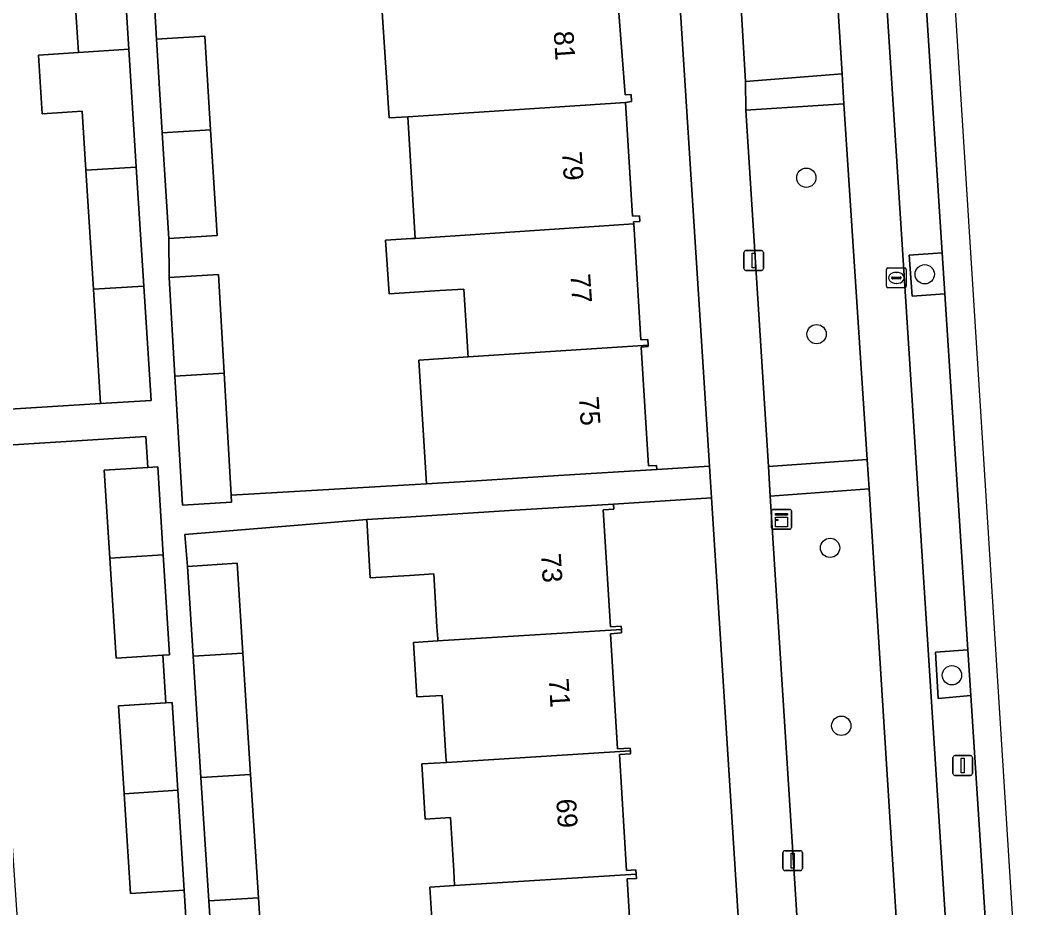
# Model space of a CAD drawing. Extents: x 159680 to 160786, y 387323 to 388340.
# Drawn here: x 160712.5 to 160764, y 387857.5 to 387902.4 of the extents above; entities that cross this region are included whole.
import ezdxf

# ---------------------------------------------------------------- set-up
doc = ezdxf.new("R2010")
doc.units = 0
for name, color, linetype in [('IMGEO_Boom', 7, 'Continuous'), ('IMGEO_Erf', 7, 'Continuous'), ('IMGEO_Fietspad_gesloten', 7, 'Continuous'), ('IMGEO_Groenvoorziening', 7, 'Continuous'), ('IMGEO_Kast', 7, 'Continuous'), ('IMGEO_Lichtmast', 7, 'Continuous'), ('IMGEO_Pand', 7, 'Continuous'), ('IMGEO_Pand_nummerreeks', 7, 'Continuous'), ('IMGEO_Parkeervlak_open', 7, 'Continuous'), ('IMGEO_Rioolput', 7, 'Continuous'), ('IMGEO_Voetpad_open', 7, 'Continuous')]:
    doc.layers.add(name, color=color, linetype=linetype)

msp = doc.modelspace()

# ---------------------------------------------------------------- linework, layer by layer
at = {"layer": 'IMGEO_Boom'}
for centre in [(160752.278, 387894.473), (160758.275, 387889.588), (160752.797, 387886.556), (160753.481, 387875.738), (160759.651, 387869.289), (160754.049, 387866.731)]:
    msp.add_circle(centre, 0.489, dxfattribs=at)
at = {"layer": 'IMGEO_Erf'}
for points in [[(160742.694, 387903.941), (160743.107, 387898.671), (160743.408, 387898.69), (160743.431, 387898.33), (160743.114, 387898.29), (160743.47, 387892.527), (160743.836, 387892.55), (160743.854, 387892.26), (160743.529, 387892.24), (160743.535, 387892.137), (160743.898, 387886.263), (160744.254, 387886.285), (160744.271, 387886.006), (160744.276, 387885.927), (160743.916, 387885.905), (160744.288, 387879.89), (160744.697, 387879.915), (160744.71, 387879.703), (160747.367, 387879.873), (160744.991, 387917.1)], [(160706.536, 387882.423), (160716.54, 387883.043), (160716.174, 387888.83), (160715.793, 387894.853), (160715.604, 387897.842), (160713.585, 387897.714), (160713.396, 387900.683), (160715.416, 387900.812), (160715.125, 387905.419)], [(160719.234, 387903.847), (160719.368, 387901.494), (160721.815, 387901.645), (160722.109, 387896.902), (160722.44, 387891.553), (160719.993, 387891.402), (160720.015, 387889.426), (160722.507, 387889.571), (160722.797, 387884.586), (160723.156, 387878.408), (160733.043, 387878.983), (160732.657, 387885.238), (160735.15, 387885.403), (160735.139, 387885.589), (160735.118, 387885.928), (160734.938, 387888.833), (160733.726, 387888.758), (160732.445, 387888.679), (160731.149, 387888.593), (160730.97, 387891.305), (160732.277, 387891.392), (160732.474, 387891.405), (160732.093, 387897.562), (160731.153, 387897.499), (160730.753, 387903.653)], [(160720.923, 387855.928), (160720.766, 387858.406), (160718.053, 387858.234), (160717.732, 387863.289), (160717.45, 387867.745), (160719.848, 387867.897), (160719.695, 387870.304), (160717.322, 387870.154), (160717.002, 387875.208), (160716.719, 387879.665), (160718.929, 387879.805), (160718.83, 387881.377), (160706.716, 387880.614), (160706.898, 387877.668), (160705.971, 387877.611), (160706.164, 387874.489), (160706.359, 387871.322), (160707.247, 387871.377), (160707.42, 387868.575), (160707.597, 387865.706), (160706.737, 387865.653), (160706.928, 387862.572), (160711.918, 387862.903), (160712.312, 387856.931)], [(160751.038, 387822.382), (160747.47, 387878.265), (160742.515, 387877.949), (160742.531, 387877.69), (160741.991, 387877.656), (160742.356, 387871.747), (160742.902, 387871.78), (160742.913, 387871.605), (160742.924, 387871.428), (160742.361, 387871.393), (160742.721, 387865.567), (160743.358, 387865.606), (160743.367, 387865.458), (160743.376, 387865.312), (160742.818, 387865.278), (160743.18, 387859.407), (160743.652, 387859.436), (160743.666, 387859.22), (160743.679, 387859.007), (160743.203, 387858.977), (160743.546, 387853.417)], [(160733.386, 387855.865), (160733.219, 387858.569), (160734.468, 387858.647), (160734.423, 387859.382), (160734.256, 387862.085), (160732.981, 387862.006), (160732.809, 387864.801), (160734.049, 387864.878), (160734.04, 387865.02), (160734.029, 387865.196), (160733.839, 387868.268), (160732.552, 387868.189), (160732.382, 387870.949), (160733.62, 387871.026), (160733.613, 387871.134), (160733.576, 387871.739), (160733.41, 387874.419), (160732.176, 387874.343), (160730.198, 387874.221), (160730.016, 387877.177), (160720.807, 387876.419), (160720.941, 387874.797), (160723.453, 387874.958), (160723.744, 387870.411), (160724.138, 387864.261), (160724.537, 387858.028), (160724.882, 387852.631)]]:
    msp.add_lwpolyline(points, dxfattribs=at)
at = {"layer": 'IMGEO_Fietspad_gesloten'}
msp.add_lwpolyline([(160750.441, 387956.226), (160751.615, 387938.296), (160751.696, 387936.789), (160752.868, 387918.806), (160752.979, 387917.287), (160754.085, 387899.733), (160754.184, 387898.221), (160755.352, 387880.209), (160755.454, 387878.722), (160757.206, 387851.135), (160757.306, 387849.638), (160759.096, 387821.518), (160759.292, 387818.515), (160759.953, 387808.276), (160760.085, 387806.222), (160760.511, 387799.621), (160760.627, 387797.624), (160763.093, 387798.562), (160762.589, 387806.299), (160762.403, 387808.981), (160762.333, 387810.073), (160749.302, 388013.176)], dxfattribs=at)
at = {"layer": 'IMGEO_Groenvoorziening'}
for points in [[(160754.085, 387899.733), (160752.979, 387917.287), (160748.169, 387916.897), (160749.202, 387899.341)], [(160755.352, 387880.209), (160754.184, 387898.221), (160749.21, 387897.89), (160750.358, 387879.849)], [(160759.158, 387890.669), (160757.487, 387890.552), (160757.632, 387888.482), (160759.292, 387888.59)], [(160757.206, 387851.135), (160755.454, 387878.722), (160750.453, 387878.354), (160752.204, 387850.786)], [(160760.455, 387870.584), (160758.815, 387870.464), (160758.951, 387868.108), (160760.605, 387868.256)]]:
    msp.add_lwpolyline(points, close=True, dxfattribs=at)
at = {"layer": 'IMGEO_Kast'}
for p, q in [((160750.521, 387876.757), (160750.521, 387877.598)), ((160750.521, 387877.598), (160750.521, 387876.757)), ((160750.596, 387877.682), (160751.437, 387877.682)), ((160751.437, 387877.682), (160750.596, 387877.682)), ((160751.521, 387877.607), (160751.521, 387876.766)), ((160751.521, 387876.766), (160751.521, 387877.607)), ((160751.446, 387876.682), (160750.605, 387876.682)), ((160750.605, 387876.682), (160751.446, 387876.682))]:
    msp.add_line(p, q, dxfattribs=at)
for points in [[(160750.716, 387877.472), (160751.316, 387877.472), (160751.316, 387877.387), (160750.716, 387877.387), (160750.716, 387877.472)], [(160750.716, 387877.297), (160751.316, 387877.297), (160751.316, 387876.808), (160750.716, 387876.808), (160750.716, 387877.297)]]:
    msp.add_lwpolyline(points, dxfattribs=at)
msp.add_circle((160750.8, 387877.146), 0.0377, dxfattribs=at)
for centre, start, end in [((160750.599, 387877.604), 92.4484, 184.2845), ((160750.599, 387877.604), 92.4484, 184.2845), ((160751.443, 387877.604), 2.4484, 94.2845), ((160751.443, 387877.604), 2.4484, 94.2845), ((160750.599, 387876.76), 182.4484, 274.2845), ((160750.599, 387876.76), 182.4484, 274.2845), ((160751.443, 387876.76), 272.4484, 4.2845), ((160751.443, 387876.76), 272.4484, 4.2845)]:
    msp.add_arc(centre, 0.0779, start, end, dxfattribs=at)
at = {"layer": 'IMGEO_Lichtmast'}
for p, q in [((160749.217, 387890.784), (160750.007, 387890.784)), ((160750.007, 387890.784), (160749.217, 387890.784)), ((160749.117, 387889.884), (160749.117, 387890.684)), ((160749.117, 387890.684), (160749.117, 387889.884)), ((160750.107, 387890.684), (160750.107, 387889.884)), ((160750.107, 387889.884), (160750.107, 387890.684)), ((160750.007, 387889.784), (160749.217, 387889.784)), ((160749.217, 387889.784), (160750.007, 387889.784)), ((160759.701, 387864.322), (160759.701, 387865.122)), ((160759.701, 387865.122), (160759.701, 387864.322)), ((160759.801, 387865.222), (160760.591, 387865.222)), ((160760.591, 387865.222), (160759.801, 387865.222)), ((160760.691, 387865.122), (160760.691, 387864.322)), ((160760.691, 387864.322), (160760.691, 387865.122)), ((160760.591, 387864.222), (160759.801, 387864.222)), ((160759.801, 387864.222), (160760.591, 387864.222)), ((160751.091, 387859.505), (160751.091, 387860.305)), ((160751.091, 387860.305), (160751.091, 387859.505)), ((160751.191, 387860.405), (160751.981, 387860.405)), ((160751.981, 387860.405), (160751.191, 387860.405)), ((160752.081, 387860.305), (160752.081, 387859.505)), ((160752.081, 387859.505), (160752.081, 387860.305)), ((160751.981, 387859.405), (160751.191, 387859.405)), ((160751.191, 387859.405), (160751.981, 387859.405))]:
    msp.add_line(p, q, dxfattribs=at)
for points in [[(160749.537, 387890.659), (160749.687, 387890.659), (160749.687, 387889.909), (160749.537, 387889.909), (160749.537, 387890.659)], [(160760.121, 387865.097), (160760.271, 387865.097), (160760.271, 387864.347), (160760.121, 387864.347), (160760.121, 387865.097)], [(160751.511, 387860.28), (160751.661, 387860.28), (160751.661, 387859.53), (160751.511, 387859.53), (160751.511, 387860.28)]]:
    msp.add_lwpolyline(points, dxfattribs=at)
for centre, start, end in [((160749.217, 387890.684), 90, 180), ((160749.217, 387890.684), 90, 180), ((160750.007, 387890.684), 0, 90), ((160750.007, 387890.684), 360, 90), ((160749.217, 387889.884), 180, 270), ((160749.217, 387889.884), 180, 270), ((160750.007, 387889.884), 270, 0), ((160750.007, 387889.884), 270, 0), ((160759.801, 387865.122), 90, 180), ((160759.801, 387865.122), 90, 180), ((160760.591, 387865.122), 0, 90), ((160760.591, 387865.122), 360, 90), ((160759.801, 387864.322), 180, 270), ((160759.801, 387864.322), 180, 270), ((160760.591, 387864.322), 270, 0), ((160760.591, 387864.322), 270, 0), ((160751.191, 387860.305), 90, 180), ((160751.191, 387860.305), 90, 180), ((160751.981, 387860.305), 0, 90), ((160751.981, 387860.305), 360, 90), ((160751.191, 387859.505), 180, 270), ((160751.191, 387859.505), 180, 270), ((160751.981, 387859.505), 270, 0), ((160751.981, 387859.505), 270, 0)]:
    msp.add_arc(centre, 0.1, start, end, dxfattribs=at)
at = {"layer": 'IMGEO_Pand'}
for points in [[(160717.683, 387905.58), (160715.125, 387905.419), (160715.416, 387900.812), (160717.974, 387900.975)], [(160742.694, 387903.941), (160742.992, 387903.96), (160742.96, 387904.452), (160742.635, 387904.438), (160734.235, 387903.883), (160733.022, 387903.803), (160730.753, 387903.653), (160731.153, 387897.499), (160732.093, 387897.562), (160733.153, 387897.632), (160743.114, 387898.29), (160743.431, 387898.33), (160743.408, 387898.69), (160743.107, 387898.671)], [(160719.663, 387896.741), (160722.109, 387896.902), (160721.815, 387901.645), (160719.368, 387901.494)], [(160717.974, 387900.975), (160715.416, 387900.812), (160713.396, 387900.683), (160713.585, 387897.714), (160715.604, 387897.842), (160715.793, 387894.853), (160718.351, 387895.016)], [(160743.114, 387898.29), (160733.153, 387897.632), (160732.093, 387897.562), (160732.474, 387891.405), (160734.751, 387891.556), (160743.535, 387892.137), (160743.529, 387892.24), (160743.854, 387892.26), (160743.836, 387892.55), (160743.47, 387892.527)], [(160722.109, 387896.902), (160719.663, 387896.741), (160719.993, 387891.402), (160722.44, 387891.553)], [(160718.351, 387895.016), (160715.793, 387894.853), (160716.174, 387888.83), (160718.731, 387888.993)], [(160743.535, 387892.137), (160734.751, 387891.556), (160732.474, 387891.405), (160732.277, 387891.392), (160730.97, 387891.305), (160731.149, 387888.593), (160732.445, 387888.679), (160733.726, 387888.758), (160734.938, 387888.833), (160735.118, 387885.928), (160735.139, 387885.589), (160735.15, 387885.403), (160744.271, 387886.006), (160744.254, 387886.285), (160743.898, 387886.263)], [(160720.306, 387884.421), (160722.797, 387884.586), (160722.507, 387889.571), (160720.015, 387889.426)], [(160716.54, 387883.043), (160719.098, 387883.204), (160718.731, 387888.993), (160716.174, 387888.83)], [(160743.916, 387885.905), (160744.276, 387885.927), (160744.271, 387886.006), (160735.15, 387885.403), (160732.657, 387885.238), (160733.043, 387878.983), (160735.577, 387879.139), (160739.72, 387879.395), (160744.71, 387879.703), (160744.697, 387879.915), (160744.288, 387879.89)], [(160722.797, 387884.586), (160720.306, 387884.421), (160720.685, 387877.906), (160723.177, 387878.05), (160723.156, 387878.408)], [(160719.432, 387879.837), (160718.929, 387879.805), (160716.719, 387879.665), (160717.002, 387875.208), (160719.714, 387875.387)], [(160733.62, 387871.026), (160742.913, 387871.605), (160742.902, 387871.78), (160742.356, 387871.747), (160741.991, 387877.656), (160742.531, 387877.69), (160742.515, 387877.949), (160737.525, 387877.641), (160731.994, 387877.299), (160730.016, 387877.177), (160730.198, 387874.221), (160732.176, 387874.343), (160733.41, 387874.419), (160733.576, 387871.739), (160733.613, 387871.134)], [(160719.714, 387875.387), (160717.002, 387875.208), (160717.322, 387870.154), (160719.695, 387870.304), (160720.035, 387870.326)], [(160721.231, 387870.254), (160723.744, 387870.411), (160723.453, 387874.958), (160720.941, 387874.797)], [(160742.913, 387871.605), (160733.62, 387871.026), (160732.382, 387870.949), (160732.552, 387868.189), (160733.839, 387868.268), (160734.029, 387865.196), (160734.04, 387865.02), (160734.049, 387864.878), (160743.367, 387865.458), (160743.358, 387865.606), (160742.721, 387865.567), (160742.361, 387871.393), (160742.924, 387871.428)], [(160723.744, 387870.411), (160721.231, 387870.254), (160721.625, 387864.105), (160724.138, 387864.261)], [(160720.163, 387867.917), (160719.848, 387867.897), (160717.45, 387867.745), (160717.732, 387863.289), (160720.445, 387863.47)], [(160743.367, 387865.458), (160734.049, 387864.878), (160732.809, 387864.801), (160732.981, 387862.006), (160734.256, 387862.085), (160734.423, 387859.382), (160734.468, 387858.647), (160743.666, 387859.22), (160743.652, 387859.436), (160743.18, 387859.407), (160742.818, 387865.278), (160743.376, 387865.312)], [(160724.138, 387864.261), (160721.625, 387864.105), (160722.024, 387857.871), (160724.537, 387858.028)], [(160718.053, 387858.234), (160720.766, 387858.406), (160720.445, 387863.47), (160717.732, 387863.289)], [(160743.666, 387859.22), (160734.468, 387858.647), (160733.219, 387858.569), (160733.386, 387855.865), (160733.595, 387852.529), (160734.845, 387852.607), (160744.036, 387853.18), (160744.018, 387853.458), (160743.546, 387853.417), (160743.203, 387858.977), (160743.679, 387859.007)], [(160724.537, 387858.028), (160722.024, 387857.871), (160722.37, 387852.47), (160722.578, 387852.483), (160724.882, 387852.631)]]:
    msp.add_lwpolyline(points, close=True, dxfattribs=at)
at = {"layer": 'IMGEO_Parkeervlak_open'}
for points in [[(160764.041, 387836.325), (160757.594, 387938.635), (160753.178, 388007.614), (160752, 388006.237)], [(160751.744, 388005.505), (160751.762, 388005.233), (160752.615, 387992.012), (160752.769, 387989.626), (160753.893, 387972.216), (160754.066, 387969.542), (160755.211, 387951.808), (160755.382, 387949.154), (160756.508, 387931.709), (160756.681, 387929.037), (160757.805, 387911.624), (160757.957, 387909.277), (160759.158, 387890.669), (160759.292, 387888.59), (160760.455, 387870.584), (160760.605, 387868.256), (160761.752, 387850.487), (160761.924, 387847.826), (160762.546, 387838.188), (160762.55, 387838.127)]]:
    msp.add_lwpolyline(points, dxfattribs=at)
at = {"layer": 'IMGEO_Rioolput'}
for p, q in [((160756.337, 387888.979), (160756.337, 387889.831)), ((160756.412, 387889.905), (160757.264, 387889.905)), ((160756.825, 387889.685), (160756.85, 387889.685)), ((160757.338, 387889.831), (160757.338, 387888.979)), ((160756.596, 387889.399), (160756.596, 387889.411)), ((160757.034, 387889.362), (160756.636, 387889.362)), ((160756.639, 387889.448), (160757.037, 387889.448)), ((160757.08, 387889.411), (160757.08, 387889.399)), ((160757.264, 387888.905), (160756.412, 387888.905)), ((160756.848, 387889.125), (160756.823, 387889.125))]:
    msp.add_line(p, q, dxfattribs=at)
for points in [[(160756.337, 387888.979), (160756.337, 387889.831)], [(160756.412, 387889.905), (160757.264, 387889.905)], [(160757.338, 387889.831), (160757.338, 387888.979)], [(160757.264, 387888.905), (160756.412, 387888.905)]]:
    msp.add_lwpolyline(points, dxfattribs=at)
for centre, radius, start, end in [((160756.414, 387889.829), 0.0765, 91.552, 178.448), ((160756.414, 387889.829), 0.0765, 91.552, 178.448), ((160757.262, 387889.829), 0.0765, 1.552, 88.448), ((160757.262, 387889.829), 0.0765, 1.552, 88.448), ((160756.636, 387889.408), 0.0403, 85.8775, 175.7526), ((160756.633, 387889.398), 0.0366, 178.938, 274.7102), ((160757.037, 387889.405), 0.043, 264.8664, 352.4533), ((160757.041, 387889.41), 0.0386, 1.7309, 96.639), ((160756.414, 387888.981), 0.0765, 181.552, 268.448), ((160756.414, 387888.981), 0.0765, 181.552, 268.448), ((160757.262, 387888.981), 0.0765, 271.552, 358.448), ((160757.262, 387888.981), 0.0765, 271.552, 358.448)]:
    msp.add_arc(centre, radius, start, end, dxfattribs=at)
for centre, major_axis, ratio, start_param, end_param in [((160756.824, 387889.405), (-0.387, 0.002), 0.722429, 4.712389, 7.853982), ((160756.849, 387889.405), (-0.39, 0.002), 0.717154, 1.570796, 4.712389)]:
    msp.add_ellipse(centre, major_axis=major_axis, ratio=ratio, start_param=start_param, end_param=end_param, dxfattribs=at)
at = {"layer": 'IMGEO_Voetpad_open'}
for points in [[(160740.88, 388036.932), (160737.785, 388036.677), (160737.89, 388028.45), (160738.319, 388021.676), (160738.938, 388011.896), (160739.136, 388008.792), (160739.229, 388007.33), (160742.406, 387957.574), (160742.456, 387956.788), (160742.508, 387955.977), (160744.89, 387918.675), (160744.991, 387917.1), (160747.367, 387879.873), (160747.418, 387879.082), (160747.47, 387878.265), (160751.038, 387822.382), (160751.139, 387820.801), (160752.485, 387799.714), (160752.955, 387793.03), (160756.924, 387793.252)], [(160749.302, 388013.176), (160762.333, 387810.073)], [(160755.437, 387800.194), (160755.082, 387805.812), (160760.085, 387806.222), (160759.953, 387808.276), (160754.958, 387807.766), (160754.299, 387818.2), (160754.107, 387821.197), (160752.294, 387849.295), (160757.306, 387849.638), (160757.206, 387851.135), (160752.204, 387850.786), (160750.453, 387878.354), (160750.358, 387879.849), (160749.21, 387897.89), (160749.202, 387899.341), (160748.169, 387916.897), (160747.945, 387918.367), (160746.748, 387936.49), (160751.696, 387936.789), (160751.615, 387938.296), (160746.679, 387937.933), (160745.516, 387955.96)], [(160761.752, 387850.487), (160760.605, 387868.256), (160758.951, 387868.108), (160758.815, 387870.464), (160760.455, 387870.584), (160759.292, 387888.59), (160757.632, 387888.482), (160757.487, 387890.552), (160759.158, 387890.669), (160757.957, 387909.277), (160756.285, 387909.169), (160756.14, 387911.515), (160757.805, 387911.624), (160756.681, 387929.037), (160755.022, 387928.95), (160754.841, 387931.619), (160756.508, 387931.709), (160755.382, 387949.154)], [(160714.901, 387943.096), (160715.111, 387941.399), (160715.406, 387941.415), (160715.657, 387936.826), (160715.919, 387932.015), (160716.111, 387929.247), (160716.345, 387924.962), (160716.624, 387919.848), (160716.485, 387919.841), (160716.666, 387917.62), (160716.92, 387917.636), (160717.211, 387913.03), (160717.503, 387908.422), (160717.683, 387905.58), (160717.974, 387900.975), (160718.351, 387895.016), (160718.731, 387888.993), (160719.098, 387883.204), (160716.54, 387883.043), (160706.536, 387882.423)], [(160722.37, 387852.47), (160722.024, 387857.871), (160721.625, 387864.105), (160721.231, 387870.254), (160720.941, 387874.797), (160720.807, 387876.419), (160730.016, 387877.177), (160731.994, 387877.299), (160737.525, 387877.641), (160742.515, 387877.949), (160747.47, 387878.265), (160747.418, 387879.082), (160747.367, 387879.873), (160744.71, 387879.703), (160739.72, 387879.395), (160735.577, 387879.139), (160733.043, 387878.983), (160723.156, 387878.408), (160723.177, 387878.05), (160720.685, 387877.906), (160720.306, 387884.421), (160720.015, 387889.426), (160719.993, 387891.402), (160719.663, 387896.741), (160719.368, 387901.494), (160719.234, 387903.847)], [(160706.716, 387880.614), (160718.83, 387881.377), (160718.929, 387879.805), (160719.432, 387879.837), (160719.714, 387875.387), (160720.035, 387870.326), (160719.695, 387870.304), (160719.848, 387867.897), (160720.163, 387867.917), (160720.445, 387863.47), (160720.766, 387858.406), (160720.923, 387855.928)]]:
    msp.add_lwpolyline(points, dxfattribs=at)
for points in [[(160754.085, 387899.733), (160749.202, 387899.341), (160749.21, 387897.89), (160754.184, 387898.221)], [(160755.352, 387880.209), (160750.358, 387879.849), (160750.453, 387878.354), (160755.454, 387878.722)]]:
    msp.add_lwpolyline(points, close=True, dxfattribs=at)

# ---------------------------------------------------------------- texts
at = {"layer": 'IMGEO_Pand_nummerreeks'}
for s, rotation, p in [('81', 273.9532, (160739.481, 387901.871)), ('79', 273.9532, (160739.902, 387895.782)), ('77', 273.9532, (160740.331, 387889.579)), ('75', 273.9532, (160740.759, 387883.377)), ('73', 273.5579, (160738.843, 387875.432)), ('71', 273.5579, (160739.236, 387869.109)), ('69', 273.5579, (160739.615, 387863.012))]:
    msp.add_text(s, height=1, rotation=rotation, dxfattribs=at).set_placement(p)

doc.saveas('drawing.dxf')
